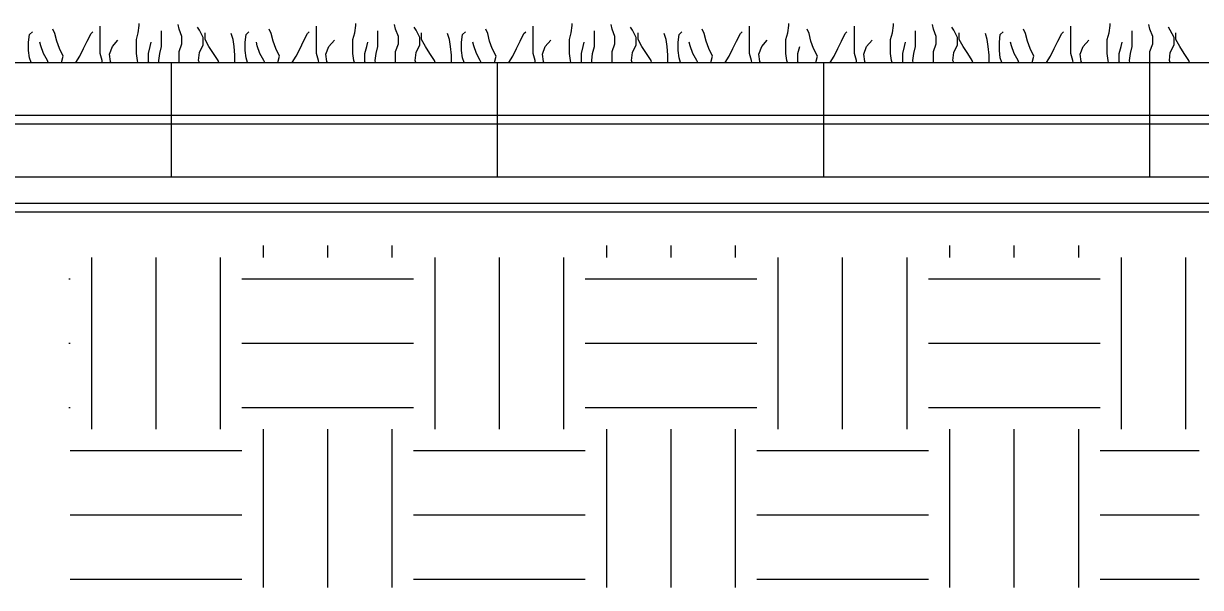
# Model space of a CAD drawing. Extents: x 638850 to 644908, y 297188 to 298900.
# Drawn here: x 642121.41 to 642158.44, y 297606.16 to 297623.9 of the extents above; entities that cross this region are included whole.
import ezdxf

# ---------------------------------------------------------------- set-up
doc = ezdxf.new("R2010")
doc.units = 0
for name, color, linetype in [('13', 7, 'Continuous'), ('4', 7, 'Continuous'), ('5', 7, 'Continuous'), ('8', 7, 'Continuous'), ('9', 7, 'Continuous')]:
    doc.layers.add(name, color=color, linetype=linetype)

msp = doc.modelspace()

# ---------------------------------------------------------------- linework, layer by layer
at = {"layer": '13'}
for p, q in [((642128.959, 297616.543), (642128.959, 297616.914)), ((642130.983, 297616.543), (642130.983, 297616.914)), ((642133.009, 297616.543), (642133.009, 297616.914)), ((642139.759, 297616.543), (642139.759, 297616.914)), ((642141.783, 297616.543), (642141.783, 297616.914)), ((642143.809, 297616.543), (642143.809, 297616.914)), ((642150.559, 297616.543), (642150.559, 297616.914)), ((642152.583, 297616.543), (642152.583, 297616.914)), ((642154.609, 297616.543), (642154.609, 297616.914)), ((642123.559, 297611.143), (642123.559, 297616.543)), ((642125.583, 297611.143), (642125.583, 297616.543)), ((642127.609, 297611.143), (642127.609, 297616.543)), ((642134.359, 297611.143), (642134.359, 297616.543)), ((642136.383, 297611.143), (642136.383, 297616.543)), ((642138.409, 297611.143), (642138.409, 297616.543)), ((642145.159, 297611.143), (642145.159, 297616.543)), ((642147.183, 297611.143), (642147.183, 297616.543)), ((642149.209, 297611.143), (642149.209, 297616.543)), ((642155.959, 297611.143), (642155.959, 297616.543)), ((642157.983, 297611.143), (642157.983, 297616.543)), ((642122.835, 297615.869), (642122.883, 297615.869)), ((642128.283, 297615.869), (642133.683, 297615.869)), ((642139.083, 297615.869), (642144.483, 297615.869)), ((642149.883, 297615.869), (642155.283, 297615.869)), ((642122.835, 297613.843), (642122.883, 297613.843)), ((642128.283, 297613.843), (642133.683, 297613.843)), ((642139.083, 297613.843), (642144.483, 297613.843)), ((642149.883, 297613.843), (642155.283, 297613.843)), ((642122.835, 297611.819), (642122.883, 297611.819)), ((642128.283, 297611.819), (642133.683, 297611.819)), ((642139.083, 297611.819), (642144.483, 297611.819)), ((642149.883, 297611.819), (642155.283, 297611.819)), ((642128.959, 297606.16), (642128.959, 297611.143)), ((642130.983, 297606.16), (642130.983, 297611.143)), ((642133.009, 297606.16), (642133.009, 297611.143)), ((642139.759, 297606.16), (642139.759, 297611.143)), ((642141.783, 297606.16), (642141.783, 297611.143)), ((642143.809, 297606.16), (642143.809, 297611.143)), ((642150.559, 297606.16), (642150.559, 297611.143)), ((642152.583, 297606.16), (642152.583, 297611.143)), ((642154.609, 297606.16), (642154.609, 297611.143)), ((642122.883, 297610.469), (642128.283, 297610.469)), ((642133.683, 297610.469), (642139.083, 297610.469)), ((642144.483, 297610.469), (642149.883, 297610.469)), ((642155.283, 297610.469), (642158.393, 297610.469)), ((642122.883, 297608.443), (642128.283, 297608.443)), ((642133.683, 297608.443), (642139.083, 297608.443)), ((642144.483, 297608.443), (642149.883, 297608.443)), ((642155.283, 297608.443), (642158.393, 297608.443)), ((642122.883, 297606.419), (642128.283, 297606.419)), ((642133.683, 297606.419), (642139.083, 297606.419)), ((642144.483, 297606.419), (642149.883, 297606.419)), ((642155.283, 297606.419), (642158.393, 297606.419))]:
    msp.add_line(p, q, dxfattribs=at)
at = {"layer": '4'}
msp.add_lwpolyline([(642116.345, 297621.012), (642167.098, 297621.012), (642167.098, 297620.733), (642116.345, 297620.733)], close=True, dxfattribs=at)
at = {"layer": '5'}
for p, q in [((642115.798, 297622.673), (642167.098, 297622.673)), ((642126.058, 297622.673), (642126.058, 297619.072)), ((642136.318, 297622.673), (642136.318, 297619.072)), ((642146.578, 297622.673), (642146.578, 297619.072)), ((642156.838, 297622.673), (642156.838, 297619.072)), ((642116.889, 297619.072), (642167.098, 297619.072))]:
    msp.add_line(p, q, dxfattribs=at)
at = {"layer": '8'}
msp.add_lwpolyline([(642117.425, 297618.249), (642167.383, 297618.249), (642167.182, 297617.968), (642117.425, 297617.968)], close=True, dxfattribs=at)
at = {"layer": '9'}
for p, q in [((642125.055, 297623.837), (642125.055, 297623.897)), ((642131.866, 297623.837), (642131.866, 297623.897)), ((642138.676, 297623.837), (642138.676, 297623.897)), ((642145.486, 297623.837), (642145.486, 297623.897)), ((642148.784, 297623.837), (642148.784, 297623.897)), ((642155.594, 297623.837), (642155.594, 297623.897)), ((642121.573, 297623.314), (642121.603, 297623.549)), ((642121.603, 297623.549), (642121.694, 297623.634)), ((642122.396, 297623.58), (642122.336, 297623.722)), ((642122.457, 297623.344), (642122.396, 297623.58)), ((642123.416, 297623.344), (642123.537, 297623.58)), ((642123.537, 297623.58), (642123.591, 297623.634)), ((642123.824, 297622.96), (642123.824, 297623.813)), ((642124.964, 297623.398), (642125.025, 297623.61)), ((642125.025, 297623.61), (642125.055, 297623.837)), ((642125.751, 297623.171), (642125.751, 297623.664)), ((642126.308, 297623.722), (642126.278, 297623.867)), ((642126.399, 297623.489), (642126.308, 297623.722)), ((642126.952, 297623.692), (642126.891, 297623.783)), ((642127.07, 297623.459), (642126.952, 297623.692)), ((642127.124, 297623.398), (642127.124, 297623.61)), ((642128.006, 297623.398), (642127.945, 297623.58)), ((642128.384, 297623.314), (642128.414, 297623.549)), ((642128.414, 297623.549), (642128.505, 297623.634)), ((642129.207, 297623.58), (642129.146, 297623.722)), ((642129.267, 297623.344), (642129.207, 297623.58)), ((642130.226, 297623.344), (642130.347, 297623.58)), ((642130.347, 297623.58), (642130.401, 297623.634)), ((642130.634, 297622.96), (642130.634, 297623.813)), ((642131.775, 297623.398), (642131.835, 297623.61)), ((642131.835, 297623.61), (642131.866, 297623.837)), ((642132.561, 297623.171), (642132.561, 297623.664)), ((642133.118, 297623.722), (642133.088, 297623.867)), ((642133.209, 297623.489), (642133.118, 297623.722)), ((642133.762, 297623.692), (642133.702, 297623.783)), ((642133.881, 297623.459), (642133.762, 297623.692)), ((642133.935, 297623.398), (642133.935, 297623.61)), ((642134.816, 297623.398), (642134.756, 297623.58)), ((642135.194, 297623.314), (642135.224, 297623.549)), ((642135.224, 297623.549), (642135.315, 297623.634)), ((642136.017, 297623.58), (642135.957, 297623.722)), ((642136.078, 297623.344), (642136.017, 297623.58)), ((642137.037, 297623.344), (642137.158, 297623.58)), ((642137.158, 297623.58), (642137.212, 297623.634)), ((642137.445, 297622.96), (642137.445, 297623.813)), ((642138.585, 297623.398), (642138.646, 297623.61)), ((642138.646, 297623.61), (642138.676, 297623.837)), ((642139.372, 297623.171), (642139.372, 297623.664)), ((642139.929, 297623.722), (642139.899, 297623.867)), ((642140.02, 297623.489), (642139.929, 297623.722)), ((642140.572, 297623.692), (642140.512, 297623.783)), ((642140.691, 297623.459), (642140.572, 297623.692)), ((642140.745, 297623.398), (642140.745, 297623.61)), ((642141.627, 297623.398), (642141.566, 297623.58)), ((642142.005, 297623.314), (642142.035, 297623.549)), ((642142.035, 297623.549), (642142.126, 297623.634)), ((642142.828, 297623.58), (642142.767, 297623.722)), ((642142.886, 297623.344), (642142.828, 297623.58)), ((642143.847, 297623.344), (642143.968, 297623.58)), ((642143.968, 297623.58), (642144.022, 297623.634)), ((642144.255, 297622.96), (642144.255, 297623.813)), ((642145.396, 297623.398), (642145.456, 297623.61)), ((642145.456, 297623.61), (642145.486, 297623.837)), ((642146.125, 297623.58), (642146.064, 297623.722)), ((642146.185, 297623.344), (642146.125, 297623.58)), ((642147.144, 297623.344), (642147.265, 297623.58)), ((642147.265, 297623.58), (642147.319, 297623.634)), ((642147.553, 297622.96), (642147.553, 297623.813)), ((642148.693, 297623.398), (642148.754, 297623.61)), ((642148.754, 297623.61), (642148.784, 297623.837)), ((642149.479, 297623.171), (642149.479, 297623.664)), ((642150.037, 297623.722), (642150.009, 297623.867)), ((642150.127, 297623.489), (642150.037, 297623.722)), ((642150.68, 297623.692), (642150.62, 297623.783)), ((642150.799, 297623.459), (642150.68, 297623.692)), ((642150.853, 297623.398), (642150.853, 297623.61)), ((642151.734, 297623.398), (642151.674, 297623.58)), ((642152.112, 297623.314), (642152.143, 297623.549)), ((642152.143, 297623.549), (642152.233, 297623.634)), ((642152.935, 297623.58), (642152.875, 297623.722)), ((642152.996, 297623.344), (642152.935, 297623.58)), ((642153.955, 297623.344), (642154.076, 297623.58)), ((642154.076, 297623.58), (642154.13, 297623.634)), ((642154.363, 297622.96), (642154.363, 297623.813)), ((642155.504, 297623.398), (642155.564, 297623.61)), ((642155.564, 297623.61), (642155.594, 297623.837)), ((642156.29, 297623.171), (642156.29, 297623.664)), ((642156.847, 297623.722), (642156.817, 297623.867)), ((642156.938, 297623.489), (642156.847, 297623.722)), ((642157.491, 297623.692), (642157.43, 297623.783)), ((642157.61, 297623.459), (642157.491, 297623.692)), ((642157.664, 297623.398), (642157.664, 297623.61)), ((642121.573, 297623.05), (642121.573, 297623.314)), ((642121.958, 297623.195), (642121.927, 297623.314)), ((642122.042, 297622.96), (642121.958, 297623.195)), ((642122.541, 297623.111), (642122.457, 297623.344)), ((642123.301, 297623.111), (642123.416, 297623.344)), ((642124.118, 297622.936), (642124.208, 297623.171)), ((642124.208, 297623.171), (642124.383, 297623.374)), ((642124.964, 297622.96), (642124.964, 297623.398)), ((642125.342, 297622.96), (642125.403, 297623.171)), ((642125.403, 297623.171), (642125.433, 297623.314)), ((642125.697, 297622.96), (642125.751, 297623.171)), ((642126.308, 297623.02), (642126.399, 297623.256)), ((642126.399, 297623.256), (642126.399, 297623.489)), ((642126.952, 297622.99), (642127.07, 297623.225)), ((642127.07, 297623.225), (642127.07, 297623.459)), ((642127.245, 297623.171), (642127.124, 297623.398)), ((642127.388, 297622.96), (642127.245, 297623.171)), ((642128.036, 297623.171), (642128.006, 297623.398)), ((642128.066, 297622.906), (642128.036, 297623.171)), ((642128.384, 297623.05), (642128.384, 297623.314)), ((642128.768, 297623.195), (642128.738, 297623.314)), ((642128.852, 297622.96), (642128.768, 297623.195)), ((642129.351, 297623.111), (642129.267, 297623.344)), ((642130.112, 297623.111), (642130.226, 297623.344)), ((642130.928, 297622.936), (642131.019, 297623.171)), ((642131.019, 297623.171), (642131.192, 297623.374)), ((642131.775, 297622.96), (642131.775, 297623.398)), ((642132.153, 297622.96), (642132.213, 297623.171)), ((642132.213, 297623.171), (642132.244, 297623.314)), ((642132.507, 297622.96), (642132.561, 297623.171)), ((642133.118, 297623.02), (642133.209, 297623.256)), ((642133.209, 297623.256), (642133.209, 297623.489)), ((642133.762, 297622.99), (642133.881, 297623.225)), ((642133.881, 297623.225), (642133.881, 297623.459)), ((642134.056, 297623.171), (642133.935, 297623.398)), ((642134.198, 297622.96), (642134.056, 297623.171)), ((642134.846, 297623.171), (642134.816, 297623.398)), ((642134.877, 297622.906), (642134.846, 297623.171)), ((642135.194, 297623.05), (642135.194, 297623.314)), ((642135.579, 297623.195), (642135.548, 297623.314)), ((642135.663, 297622.96), (642135.579, 297623.195)), ((642136.16, 297623.111), (642136.078, 297623.344)), ((642136.922, 297623.111), (642137.037, 297623.344)), ((642137.739, 297622.936), (642137.829, 297623.171)), ((642137.829, 297623.171), (642138.002, 297623.374)), ((642138.585, 297622.96), (642138.585, 297623.398)), ((642138.963, 297622.96), (642139.024, 297623.171)), ((642139.024, 297623.171), (642139.054, 297623.314)), ((642139.318, 297622.96), (642139.372, 297623.171)), ((642139.929, 297623.02), (642140.02, 297623.256)), ((642140.02, 297623.256), (642140.02, 297623.489)), ((642140.572, 297622.99), (642140.691, 297623.225)), ((642140.691, 297623.225), (642140.691, 297623.459)), ((642140.866, 297623.171), (642140.745, 297623.398)), ((642141.009, 297622.96), (642140.866, 297623.171)), ((642141.657, 297623.171), (642141.627, 297623.398)), ((642141.687, 297622.906), (642141.657, 297623.171)), ((642142.005, 297623.05), (642142.005, 297623.314)), ((642142.389, 297623.195), (642142.359, 297623.314)), ((642142.473, 297622.96), (642142.389, 297623.195)), ((642142.97, 297623.111), (642142.886, 297623.344)), ((642143.733, 297623.111), (642143.847, 297623.344)), ((642144.549, 297622.936), (642144.64, 297623.171)), ((642144.64, 297623.171), (642144.813, 297623.374)), ((642145.396, 297622.96), (642145.396, 297623.398)), ((642145.774, 297622.96), (642145.834, 297623.171)), ((642146.27, 297623.111), (642146.185, 297623.344)), ((642147.03, 297623.111), (642147.144, 297623.344)), ((642147.846, 297622.936), (642147.937, 297623.171)), ((642147.937, 297623.171), (642148.112, 297623.374)), ((642148.693, 297622.96), (642148.693, 297623.398)), ((642149.071, 297622.96), (642149.132, 297623.171)), ((642149.132, 297623.171), (642149.162, 297623.314)), ((642149.425, 297622.96), (642149.479, 297623.171)), ((642150.037, 297623.02), (642150.127, 297623.256)), ((642150.127, 297623.256), (642150.127, 297623.489)), ((642150.68, 297622.99), (642150.799, 297623.225)), ((642150.799, 297623.225), (642150.799, 297623.459)), ((642150.974, 297623.171), (642150.853, 297623.398)), ((642151.119, 297622.96), (642150.974, 297623.171)), ((642151.765, 297623.171), (642151.734, 297623.398)), ((642151.795, 297622.906), (642151.765, 297623.171)), ((642152.112, 297623.05), (642152.112, 297623.314)), ((642152.497, 297623.195), (642152.467, 297623.314)), ((642152.581, 297622.96), (642152.497, 297623.195)), ((642153.08, 297623.111), (642152.996, 297623.344)), ((642153.84, 297623.111), (642153.955, 297623.344)), ((642154.657, 297622.936), (642154.748, 297623.171)), ((642154.748, 297623.171), (642154.923, 297623.374)), ((642155.504, 297622.96), (642155.504, 297623.398)), ((642155.882, 297622.96), (642155.942, 297623.171)), ((642155.942, 297623.171), (642155.972, 297623.314)), ((642156.236, 297622.96), (642156.29, 297623.171)), ((642156.847, 297623.02), (642156.938, 297623.256)), ((642156.938, 297623.256), (642156.938, 297623.489)), ((642157.491, 297622.99), (642157.61, 297623.225)), ((642157.61, 297623.225), (642157.61, 297623.459)), ((642157.785, 297623.171), (642157.664, 297623.398)), ((642157.927, 297622.96), (642157.785, 297623.171)), ((642121.603, 297622.817), (642121.573, 297623.05)), ((642121.653, 297622.672), (642121.603, 297622.817)), ((642122.163, 297622.733), (642122.042, 297622.96)), ((642122.66, 297622.875), (642122.541, 297623.111)), ((642122.608, 297622.672), (642122.66, 297622.875)), ((642123.057, 297622.672), (642123.182, 297622.875)), ((642123.182, 297622.875), (642123.301, 297623.111)), ((642123.884, 297622.733), (642123.824, 297622.96)), ((642124.148, 297622.703), (642124.118, 297622.936)), ((642124.995, 297622.733), (642124.964, 297622.96)), ((642125.342, 297622.703), (642125.342, 297622.96)), ((642125.666, 297622.733), (642125.697, 297622.96)), ((642126.308, 297622.672), (642126.308, 297623.02)), ((642126.921, 297622.733), (642126.952, 297622.99)), ((642127.533, 297622.733), (642127.388, 297622.96)), ((642128.066, 297622.672), (642128.066, 297622.906)), ((642128.414, 297622.817), (642128.384, 297623.05)), ((642128.464, 297622.672), (642128.414, 297622.817)), ((642128.971, 297622.733), (642128.852, 297622.96)), ((642129.47, 297622.875), (642129.351, 297623.111)), ((642129.418, 297622.672), (642129.47, 297622.875)), ((642129.868, 297622.672), (642129.993, 297622.875)), ((642129.993, 297622.875), (642130.112, 297623.111)), ((642130.695, 297622.733), (642130.634, 297622.96)), ((642130.958, 297622.703), (642130.928, 297622.936)), ((642131.805, 297622.733), (642131.775, 297622.96)), ((642132.153, 297622.703), (642132.153, 297622.96)), ((642132.477, 297622.733), (642132.507, 297622.96)), ((642133.118, 297622.672), (642133.118, 297623.02)), ((642133.732, 297622.733), (642133.762, 297622.99)), ((642134.343, 297622.733), (642134.198, 297622.96)), ((642134.877, 297622.672), (642134.877, 297622.906)), ((642135.224, 297622.817), (642135.194, 297623.05)), ((642135.274, 297622.672), (642135.224, 297622.817)), ((642135.782, 297622.733), (642135.663, 297622.96)), ((642136.281, 297622.875), (642136.16, 297623.111)), ((642136.229, 297622.672), (642136.281, 297622.875)), ((642136.678, 297622.672), (642136.803, 297622.875)), ((642136.803, 297622.875), (642136.922, 297623.111)), ((642137.505, 297622.733), (642137.445, 297622.96)), ((642137.769, 297622.703), (642137.739, 297622.936)), ((642138.616, 297622.733), (642138.585, 297622.96)), ((642138.963, 297622.703), (642138.963, 297622.96)), ((642139.287, 297622.733), (642139.318, 297622.96)), ((642139.929, 297622.672), (642139.929, 297623.02)), ((642140.542, 297622.733), (642140.572, 297622.99)), ((642141.154, 297622.733), (642141.009, 297622.96)), ((642141.687, 297622.672), (642141.687, 297622.906)), ((642142.035, 297622.817), (642142.005, 297623.05)), ((642142.084, 297622.672), (642142.035, 297622.817)), ((642142.592, 297622.733), (642142.473, 297622.96)), ((642143.091, 297622.875), (642142.97, 297623.111)), ((642143.039, 297622.672), (642143.091, 297622.875)), ((642143.488, 297622.672), (642143.614, 297622.875)), ((642143.614, 297622.875), (642143.733, 297623.111)), ((642144.316, 297622.733), (642144.255, 297622.96)), ((642144.579, 297622.703), (642144.549, 297622.936)), ((642145.426, 297622.733), (642145.396, 297622.96)), ((642145.774, 297622.703), (642145.774, 297622.96)), ((642146.388, 297622.875), (642146.27, 297623.111)), ((642146.337, 297622.672), (642146.388, 297622.875)), ((642146.786, 297622.672), (642146.911, 297622.875)), ((642146.911, 297622.875), (642147.03, 297623.111)), ((642147.613, 297622.733), (642147.553, 297622.96)), ((642147.877, 297622.703), (642147.846, 297622.936)), ((642148.723, 297622.733), (642148.693, 297622.96)), ((642149.071, 297622.703), (642149.071, 297622.96)), ((642149.395, 297622.733), (642149.425, 297622.96)), ((642150.037, 297622.672), (642150.037, 297623.02)), ((642150.65, 297622.733), (642150.68, 297622.99)), ((642151.261, 297622.733), (642151.119, 297622.96)), ((642151.795, 297622.672), (642151.795, 297622.906)), ((642152.143, 297622.817), (642152.112, 297623.05)), ((642152.192, 297622.672), (642152.143, 297622.817)), ((642152.702, 297622.733), (642152.581, 297622.96)), ((642153.199, 297622.875), (642153.08, 297623.111)), ((642153.147, 297622.672), (642153.199, 297622.875)), ((642153.596, 297622.672), (642153.722, 297622.875)), ((642153.722, 297622.875), (642153.84, 297623.111)), ((642154.424, 297622.733), (642154.363, 297622.96)), ((642154.687, 297622.703), (642154.657, 297622.936)), ((642155.534, 297622.733), (642155.504, 297622.96)), ((642155.882, 297622.703), (642155.882, 297622.96)), ((642156.206, 297622.733), (642156.236, 297622.96)), ((642156.847, 297622.672), (642156.847, 297623.02)), ((642157.461, 297622.733), (642157.491, 297622.99)), ((642158.072, 297622.733), (642157.927, 297622.96)), ((642122.191, 297622.672), (642122.163, 297622.733)), ((642123.893, 297622.672), (642123.884, 297622.733)), ((642124.163, 297622.672), (642124.148, 297622.703)), ((642125.012, 297622.672), (642124.995, 297622.733)), ((642125.351, 297622.672), (642125.342, 297622.703)), ((642125.675, 297622.672), (642125.666, 297622.733)), ((642126.947, 297622.672), (642126.921, 297622.733)), ((642127.554, 297622.672), (642127.533, 297622.733)), ((642129.001, 297622.672), (642128.971, 297622.733)), ((642130.703, 297622.672), (642130.695, 297622.733)), ((642130.973, 297622.672), (642130.958, 297622.703)), ((642131.822, 297622.672), (642131.805, 297622.733)), ((642132.161, 297622.672), (642132.153, 297622.703)), ((642132.485, 297622.672), (642132.477, 297622.733)), ((642133.758, 297622.672), (642133.732, 297622.733)), ((642134.365, 297622.672), (642134.343, 297622.733)), ((642135.812, 297622.672), (642135.782, 297622.733)), ((642137.514, 297622.672), (642137.505, 297622.733)), ((642137.784, 297622.672), (642137.769, 297622.703)), ((642138.633, 297622.672), (642138.616, 297622.733)), ((642138.97, 297622.672), (642138.963, 297622.703)), ((642139.296, 297622.672), (642139.287, 297622.733)), ((642140.566, 297622.672), (642140.542, 297622.733)), ((642141.173, 297622.672), (642141.154, 297622.733)), ((642142.622, 297622.672), (642142.592, 297622.733)), ((642144.324, 297622.672), (642144.316, 297622.733)), ((642144.594, 297622.672), (642144.579, 297622.703)), ((642145.443, 297622.672), (642145.426, 297622.733)), ((642145.78, 297622.672), (642145.774, 297622.703)), ((642147.622, 297622.672), (642147.613, 297622.733)), ((642147.892, 297622.672), (642147.877, 297622.703)), ((642148.741, 297622.672), (642148.723, 297622.733)), ((642149.08, 297622.672), (642149.071, 297622.703)), ((642149.404, 297622.672), (642149.395, 297622.733)), ((642150.676, 297622.672), (642150.65, 297622.733)), ((642151.283, 297622.672), (642151.261, 297622.733)), ((642152.73, 297622.672), (642152.702, 297622.733)), ((642154.432, 297622.672), (642154.424, 297622.733)), ((642154.702, 297622.672), (642154.687, 297622.703)), ((642155.551, 297622.672), (642155.534, 297622.733)), ((642155.89, 297622.672), (642155.882, 297622.703)), ((642156.214, 297622.672), (642156.206, 297622.733)), ((642157.486, 297622.672), (642157.461, 297622.733)), ((642158.093, 297622.672), (642158.072, 297622.733))]:
    msp.add_line(p, q, dxfattribs=at)

doc.saveas('drawing.dxf')
